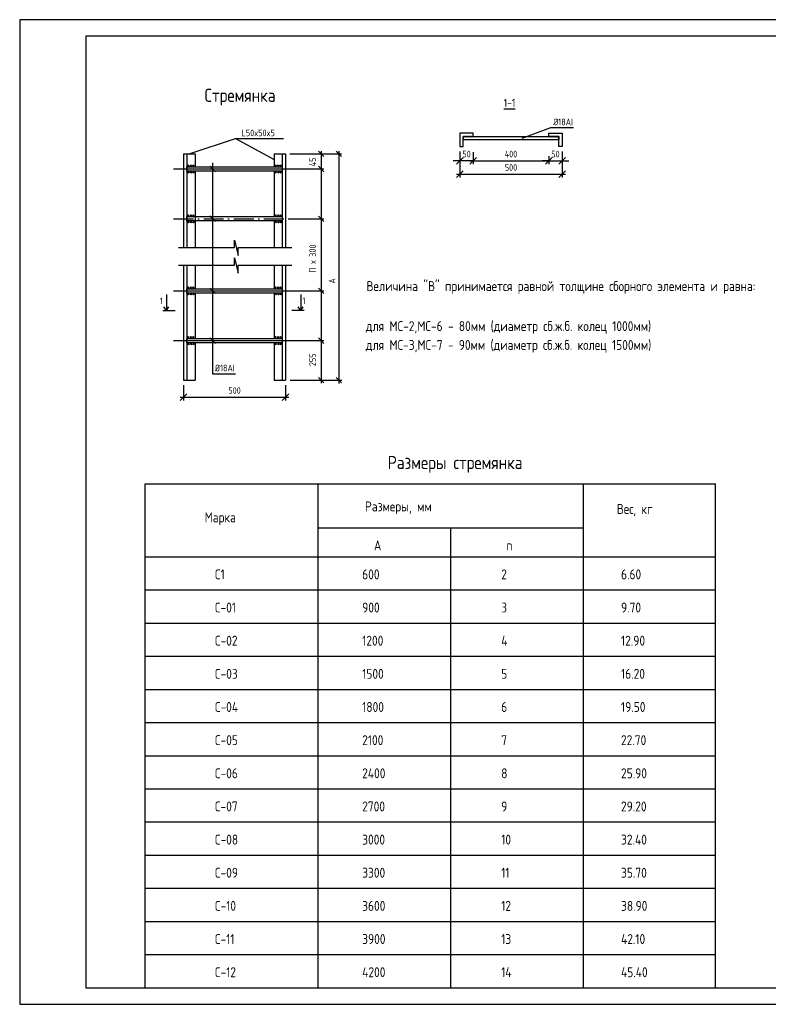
# Model space of a CAD drawing. Header units: metres. Extents: x 703769 to 722343, y 4313031 to 4317457.
# Tile 404 of 409: x 718645 to 718871, y 4313678 to 4313975. Entities that reach past the tile are written whole.
import ezdxf
from ezdxf.enums import TextEntityAlignment as Align

# ---------------------------------------------------------------- set-up
doc = ezdxf.new("R2010")
doc.units = ezdxf.units.M
doc.header["$LTSCALE"] = 0.5
doc.linetypes.add('ACAD_ISO10W100', pattern=[18, 12, -3, 0, -3])
for name, color, linetype in [('BUILDING', 250, 'Continuous'), ('DIMS', 3, 'Continuous'), ('РУССКИЙ', 2, 'Continuous')]:
    doc.layers.add(name, color=color, linetype=linetype)
doc.layers.add('красная линия', color=1, linetype='Continuous', lineweight=30)
doc.styles.add('ROMANS', font='ROMANS.SHX', dxfattribs={"width": 0.8})

# ---------------------------------------------------------------- blocks, each defined once
blk = doc.blocks.new('_Oblique')
at = {"color": 0, "linetype": 'ByBlock', "lineweight": -2}
blk.add_line((-0.5, -0.5), (0.5, 0.5), dxfattribs=at)

msp = doc.modelspace()

# ---------------------------------------------------------------- linework, layer by layer
at = {"color": 0}
for p, q in [((718778.958, 4313940.018), (718779.196, 4313939.864)), ((718779.196, 4313940.046), (718778.986, 4313939.836)), ((718779.248, 4313940.312), (718779.066, 4313940.088)), ((718779.094, 4313940.326), (718779.262, 4313940.06)), ((718779.556, 4313940.312), (718779.374, 4313940.088)), ((718779.402, 4313940.326), (718779.57, 4313940.06)), ((718779.85, 4313940.312), (718779.668, 4313940.088)), ((718779.696, 4313940.326), (718779.864, 4313940.06)), ((718780.158, 4313940.312), (718779.976, 4313940.088)), ((718780.004, 4313940.326), (718780.172, 4313940.06)), ((718780.438, 4313940.312), (718780.256, 4313940.088)), ((718780.284, 4313940.326), (718780.452, 4313940.06)), ((718780.746, 4313940.312), (718780.564, 4313940.088)), ((718780.592, 4313940.326), (718780.76, 4313940.06)), ((718781.04, 4313940.312), (718780.858, 4313940.088)), ((718780.886, 4313940.326), (718781.054, 4313940.06)), ((718781.348, 4313940.312), (718781.166, 4313940.088)), ((718781.194, 4313940.326), (718781.362, 4313940.06)), ((718781.641, 4313940.312), (718781.46, 4313940.088)), ((718781.488, 4313940.326), (718781.655, 4313940.06)), ((718781.949, 4313940.312), (718781.767, 4313940.088)), ((718781.795, 4313940.326), (718781.963, 4313940.06)), ((718805.174, 4313940.312), (718804.992, 4313940.088)), ((718805.02, 4313940.326), (718805.188, 4313940.06)), ((718805.482, 4313940.312), (718805.3, 4313940.088)), ((718805.328, 4313940.326), (718805.496, 4313940.06)), ((718805.776, 4313940.312), (718805.594, 4313940.088)), ((718805.622, 4313940.326), (718805.79, 4313940.06)), ((718806.084, 4313940.312), (718805.902, 4313940.088)), ((718805.93, 4313940.326), (718806.098, 4313940.06)), ((718806.364, 4313940.312), (718806.182, 4313940.088)), ((718806.21, 4313940.326), (718806.378, 4313940.06)), ((718806.672, 4313940.312), (718806.49, 4313940.088)), ((718806.518, 4313940.326), (718806.686, 4313940.06)), ((718806.966, 4313940.312), (718806.784, 4313940.088)), ((718806.812, 4313940.326), (718806.98, 4313940.06)), ((718807.274, 4313940.312), (718807.092, 4313940.088)), ((718807.12, 4313940.326), (718807.288, 4313940.06)), ((718807.568, 4313940.312), (718807.386, 4313940.088)), ((718807.414, 4313940.326), (718807.582, 4313940.06)), ((718807.876, 4313940.312), (718807.694, 4313940.088)), ((718807.722, 4313940.326), (718807.89, 4313940.06)), ((718807.792, 4313940.018), (718808.03, 4313939.864)), ((718808.03, 4313940.046), (718807.82, 4313939.836)), ((718778.958, 4313939.738), (718779.196, 4313939.584)), ((718778.958, 4313939.402), (718779.196, 4313939.248)), ((718779.196, 4313939.766), (718778.986, 4313939.556)), ((718779.196, 4313939.43), (718778.986, 4313939.221)), ((718807.792, 4313939.738), (718808.03, 4313939.584)), ((718807.792, 4313939.402), (718808.03, 4313939.248)), ((718808.03, 4313939.766), (718807.82, 4313939.556)), ((718808.03, 4313939.43), (718807.82, 4313939.221)), ((718694.663, 4313934.987), (718698.163, 4313934.987)), ((718694.663, 4313934.987), (718694.663, 4313906.754)), ((718695.663, 4313934.987), (718695.663, 4313906.754)), ((718698.163, 4313934.987), (718698.163, 4313931.066)), ((718722, 4313934.987), (718722, 4313931.066)), ((718722, 4313934.987), (718725.5, 4313934.987)), ((718724.5, 4313934.987), (718724.5, 4313906.754)), ((718725.5, 4313934.987), (718725.5, 4313906.754)), ((718696.401, 4313931.066), (718695.885, 4313931.623)), ((718695.977, 4313931.066), (718696.401, 4313931.641)), ((718697.155, 4313931.066), (718696.64, 4313931.623)), ((718696.732, 4313931.066), (718697.155, 4313931.641)), ((718697.929, 4313931.066), (718697.413, 4313931.623)), ((718697.505, 4313931.066), (718697.929, 4313931.641)), ((718722.658, 4313931.066), (718722.234, 4313931.641)), ((718722.234, 4313931.066), (718722.75, 4313931.623)), ((718723.431, 4313931.066), (718723.008, 4313931.641)), ((718723.008, 4313931.066), (718723.523, 4313931.623)), ((718724.186, 4313931.066), (718723.762, 4313931.641)), ((718723.762, 4313931.066), (718724.278, 4313931.623)), ((718691.669, 4313930.423), (718735.849, 4313930.423)), ((718696.401, 4313929.78), (718695.885, 4313929.223)), ((718695.977, 4313929.78), (718696.401, 4313929.205)), ((718697.155, 4313929.78), (718696.64, 4313929.223)), ((718696.732, 4313929.78), (718697.155, 4313929.205)), ((718697.929, 4313929.78), (718697.413, 4313929.223)), ((718697.505, 4313929.78), (718697.929, 4313929.205)), ((718698.163, 4313929.78), (718698.163, 4313906.754)), ((718722, 4313929.78), (718722, 4313916.066)), ((718722.234, 4313929.78), (718722.75, 4313929.223)), ((718722.658, 4313929.78), (718722.234, 4313929.205)), ((718723.431, 4313929.78), (718723.008, 4313929.205)), ((718723.008, 4313929.78), (718723.523, 4313929.223)), ((718723.762, 4313929.78), (718724.278, 4313929.223)), ((718724.186, 4313929.78), (718723.762, 4313929.205)), ((718727.214, 4313930.423), (718737.018, 4313930.423)), ((718696.401, 4313916.066), (718695.885, 4313916.623)), ((718695.977, 4313916.066), (718696.401, 4313916.641)), ((718697.155, 4313916.066), (718696.64, 4313916.623)), ((718696.732, 4313916.066), (718697.155, 4313916.641)), ((718697.929, 4313916.066), (718697.413, 4313916.623)), ((718697.505, 4313916.066), (718697.929, 4313916.641)), ((718722.658, 4313916.066), (718722.234, 4313916.641)), ((718722.234, 4313916.066), (718722.75, 4313916.623)), ((718723.431, 4313916.066), (718723.008, 4313916.641)), ((718723.008, 4313916.066), (718723.523, 4313916.623)), ((718724.186, 4313916.066), (718723.762, 4313916.641)), ((718723.762, 4313916.066), (718724.278, 4313916.623)), ((718696.401, 4313914.78), (718695.885, 4313914.223)), ((718695.977, 4313914.78), (718696.401, 4313914.205)), ((718697.155, 4313914.78), (718696.64, 4313914.223)), ((718696.732, 4313914.78), (718697.155, 4313914.205)), ((718697.929, 4313914.78), (718697.413, 4313914.223)), ((718697.505, 4313914.78), (718697.929, 4313914.205)), ((718722, 4313914.78), (718722, 4313906.754)), ((718722.234, 4313914.78), (718722.75, 4313914.223)), ((718722.658, 4313914.78), (718722.234, 4313914.205)), ((718723.431, 4313914.78), (718723.008, 4313914.205)), ((718723.008, 4313914.78), (718723.523, 4313914.223)), ((718723.762, 4313914.78), (718724.278, 4313914.223)), ((718724.186, 4313914.78), (718723.762, 4313914.205)), ((718694.663, 4313901.413), (718694.663, 4313866.722)), ((718695.663, 4313901.413), (718695.663, 4313866.722)), ((718698.163, 4313901.413), (718698.163, 4313894.29)), ((718722, 4313901.413), (718722, 4313894.29)), ((718724.5, 4313901.413), (718724.5, 4313866.722)), ((718725.5, 4313901.413), (718725.5, 4313866.722)), ((718689.518, 4313892.558), (718689.518, 4313889.371)), ((718691.669, 4313893.647), (718735.849, 4313893.647)), ((718696.401, 4313894.29), (718695.885, 4313894.847)), ((718696.401, 4313893.004), (718695.885, 4313892.447)), ((718695.977, 4313894.29), (718696.401, 4313894.865)), ((718695.977, 4313893.004), (718696.401, 4313892.429)), ((718697.155, 4313894.29), (718696.64, 4313894.847)), ((718697.155, 4313893.004), (718696.64, 4313892.447)), ((718696.732, 4313894.29), (718697.155, 4313894.865)), ((718696.732, 4313893.004), (718697.155, 4313892.429)), ((718697.929, 4313894.29), (718697.413, 4313894.847)), ((718697.929, 4313893.004), (718697.413, 4313892.447)), ((718697.505, 4313894.29), (718697.929, 4313894.865)), ((718697.505, 4313893.004), (718697.929, 4313892.429)), ((718698.163, 4313893.004), (718698.163, 4313879.29)), ((718722, 4313893.004), (718722, 4313879.29)), ((718722.658, 4313894.29), (718722.234, 4313894.865)), ((718722.234, 4313894.29), (718722.75, 4313894.847)), ((718722.234, 4313893.004), (718722.75, 4313892.447)), ((718722.658, 4313893.004), (718722.234, 4313892.429)), ((718723.431, 4313894.29), (718723.008, 4313894.865)), ((718723.008, 4313894.29), (718723.523, 4313894.847)), ((718723.431, 4313893.004), (718723.008, 4313892.429)), ((718723.008, 4313893.004), (718723.523, 4313892.447)), ((718724.186, 4313894.29), (718723.762, 4313894.865)), ((718723.762, 4313894.29), (718724.278, 4313894.847)), ((718723.762, 4313893.004), (718724.278, 4313892.447)), ((718724.186, 4313893.004), (718723.762, 4313892.429)), ((718689.518, 4313889.371), (718689.518, 4313887.778)), ((718688.448, 4313887.778), (718692.166, 4313887.778)), ((718689.518, 4313887.778), (718688.757, 4313888.854)), ((718689.518, 4313887.778), (718690.278, 4313888.854)), ((718731.135, 4313887.778), (718727.417, 4313887.778)), ((718730.065, 4313887.778), (718729.305, 4313888.854)), ((718691.669, 4313878.647), (718735.849, 4313878.647)), ((718696.401, 4313879.29), (718695.885, 4313879.847)), ((718696.401, 4313878.004), (718695.885, 4313877.447)), ((718695.977, 4313879.29), (718696.401, 4313879.865)), ((718695.977, 4313878.004), (718696.401, 4313877.429)), ((718697.155, 4313879.29), (718696.64, 4313879.847)), ((718697.155, 4313878.004), (718696.64, 4313877.447)), ((718696.732, 4313879.29), (718697.155, 4313879.865)), ((718696.732, 4313878.004), (718697.155, 4313877.429)), ((718697.929, 4313879.29), (718697.413, 4313879.847)), ((718697.929, 4313878.004), (718697.413, 4313877.447)), ((718697.505, 4313879.29), (718697.929, 4313879.865)), ((718697.505, 4313878.004), (718697.929, 4313877.429)), ((718698.163, 4313878.004), (718698.163, 4313866.722)), ((718722, 4313878.004), (718722, 4313866.722)), ((718722.658, 4313879.29), (718722.234, 4313879.865)), ((718722.234, 4313879.29), (718722.75, 4313879.847)), ((718722.234, 4313878.004), (718722.75, 4313877.447)), ((718722.658, 4313878.004), (718722.234, 4313877.429)), ((718723.431, 4313879.29), (718723.008, 4313879.865)), ((718723.008, 4313879.29), (718723.523, 4313879.847)), ((718723.431, 4313878.004), (718723.008, 4313877.429)), ((718723.008, 4313878.004), (718723.523, 4313877.447)), ((718694.663, 4313866.722), (718698.163, 4313866.722)), ((718722, 4313866.722), (718725.5, 4313866.722))]:
    msp.add_line(p, q, dxfattribs=at)
at = {"color": 0, "linetype": 'ACAD_ISO10W100'}
msp.add_line((718691.669, 4313915.423), (718735.849, 4313915.423), dxfattribs=at)
at = {"color": 7}
for p, q in [((718730.065, 4313892.558), (718730.065, 4313889.371)), ((718730.065, 4313889.371), (718730.065, 4313887.778)), ((718730.065, 4313887.778), (718730.825, 4313888.854))]:
    msp.add_line(p, q, dxfattribs=at)
at = {"color": 2}
for p, q in [((718724.186, 4313879.29), (718723.762, 4313879.865)), ((718723.762, 4313879.29), (718724.278, 4313879.847)), ((718723.762, 4313878.004), (718724.278, 4313877.447)), ((718724.186, 4313878.004), (718723.762, 4313877.429))]:
    msp.add_line(p, q, dxfattribs=at)
at = {"lineweight": 30}
for p, q in [((718683.071, 4313683.456), (718683.071, 4313835.477)), ((718683.071, 4313835.477), (718855.239, 4313835.477)), ((718735.239, 4313835.477), (718735.239, 4313683.456)), ((718815.239, 4313835.477), (718815.239, 4313683.456)), ((718855.239, 4313683.456), (718855.239, 4313835.477)), ((718735.239, 4313822.173), (718815.239, 4313822.173)), ((718775.239, 4313822.173), (718775.239, 4313683.456)), ((718683.071, 4313813.456), (718855.239, 4313813.456)), ((718683.071, 4313683.456), (718855.239, 4313683.456))]:
    msp.add_line(p, q, dxfattribs=at)
for p, q in [((718683.071, 4313803.456), (718855.239, 4313803.456)), ((718683.071, 4313793.456), (718855.239, 4313793.456)), ((718683.071, 4313783.456), (718855.239, 4313783.456)), ((718683.071, 4313773.456), (718855.239, 4313773.456)), ((718683.071, 4313763.456), (718855.239, 4313763.456)), ((718683.071, 4313753.456), (718855.239, 4313753.456)), ((718683.071, 4313743.456), (718855.239, 4313743.456)), ((718683.071, 4313733.456), (718855.239, 4313733.456)), ((718683.071, 4313723.456), (718855.239, 4313723.456)), ((718683.071, 4313713.456), (718855.239, 4313713.456)), ((718683.071, 4313703.456), (718855.239, 4313703.456)), ((718683.071, 4313693.456), (718855.239, 4313693.456))]:
    msp.add_line(p, q)
msp.add_lwpolyline([(718665.239, 4313683.456), (719060.239, 4313683.456), (719060.239, 4313970.456), (718665.239, 4313970.456)], close=True, dxfattribs=at)
at = {"color": 0}
for points in [[(718796.912, 4313939.741), (718805.546, 4313942.892), (718812.414, 4313942.892)], [(718782.099, 4313941.228), (718778.099, 4313941.228), (718778.099, 4313937.228), (718779.099, 4313937.228), (718779.099, 4313940.228), (718782.099, 4313940.228), (718782.099, 4313941.228)], [(718804.929, 4313941.228), (718808.929, 4313941.228), (718808.929, 4313937.228), (718807.929, 4313937.228), (718807.929, 4313940.228), (718804.929, 4313940.228), (718804.929, 4313941.228)], [(718696.413, 4313934.987), (718710.386, 4313939.595), (718724.874, 4313939.595)], [(718703.473, 4313932.3), (718703.473, 4313868.678), (718710.341, 4313868.678)], [(718693.153, 4313906.754), (718710.032, 4313906.754), (718710.032, 4313908.969), (718711.14, 4313904.317), (718711.14, 4313906.754), (718727.337, 4313906.754)], [(718693.153, 4313901.413), (718710.032, 4313901.413), (718710.032, 4313903.628), (718711.14, 4313898.977), (718711.14, 4313901.413), (718727.337, 4313901.413)]]:
    msp.add_lwpolyline(points, dxfattribs=at)
for points in [[(718779.099, 4313940.228), (718807.913, 4313940.228), (718807.913, 4313939.213), (718779.099, 4313939.213)], [(718695.663, 4313931.066), (718724.5, 4313931.066), (718724.5, 4313929.78), (718695.663, 4313929.78)], [(718695.663, 4313916.066), (718724.5, 4313916.066), (718724.5, 4313914.78), (718695.663, 4313914.78)], [(718695.663, 4313894.29), (718724.5, 4313894.29), (718724.5, 4313893.004), (718695.663, 4313893.004)], [(718695.663, 4313879.29), (718724.5, 4313879.29), (718724.5, 4313878.004), (718695.663, 4313878.004)]]:
    msp.add_lwpolyline(points, close=True, dxfattribs=at)
msp.add_lwpolyline([(718710.386, 4313939.595), (718722, 4313933.291)])
at = {"layer": 'BUILDING', "color": 3}
for p, q in [((718702.603, 4313931.281), (718703.473, 4313930.411)), ((718703.473, 4313930.411), (718704.293, 4313929.591)), ((718702.603, 4313916.293), (718703.473, 4313915.423)), ((718703.473, 4313915.423), (718704.293, 4313914.603)), ((718702.603, 4313894.517), (718703.473, 4313893.647)), ((718703.473, 4313893.647), (718704.293, 4313892.827)), ((718702.603, 4313879.517), (718703.473, 4313878.647)), ((718703.473, 4313878.647), (718704.293, 4313877.827))]:
    msp.add_line(p, q, dxfattribs=at)
at = {"layer": 'DIMS'}
for p, q in [((718726.758, 4313934.987), (718742.368, 4313934.987)), ((718726.807, 4313915.423), (718737.022, 4313915.423)), ((718726.403, 4313893.647), (718737.048, 4313893.647)), ((718726.395, 4313878.647), (718737.017, 4313878.647)), ((718726.857, 4313866.722), (718742.445, 4313866.722))]:
    msp.add_line(p, q, dxfattribs=at)
at = {"layer": 'DIMS', "color": 7}
for p, q in [((718735.387, 4313935.805), (718737.024, 4313934.17)), ((718736.205, 4313935.798), (718736.205, 4313865.848)), ((718740.767, 4313935.805), (718742.403, 4313934.17)), ((718741.585, 4313935.807), (718741.585, 4313865.727)), ((718778.099, 4313935.728), (718778.099, 4313931.923)), ((718778.099, 4313934.228), (718778.099, 4313927.881)), ((718782.099, 4313935.53), (718782.099, 4313931.923)), ((718782.099, 4313935.006), (718782.099, 4313931.923)), ((718804.929, 4313934.272), (718804.929, 4313931.923)), ((718808.929, 4313935.728), (718808.929, 4313931.923)), ((718808.929, 4313934.228), (718808.929, 4313927.881)), ((718735.387, 4313931.241), (718737.024, 4313929.605)), ((718778.099, 4313932.923), (718776.099, 4313932.923)), ((718782.099, 4313932.923), (718778.099, 4313932.923)), ((718781.099, 4313932.923), (718805.929, 4313932.923)), ((718782.099, 4313932.923), (718784.099, 4313932.923)), ((718804.929, 4313932.923), (718802.929, 4313932.923)), ((718804.929, 4313933.669), (718804.929, 4313931.923)), ((718804.929, 4313932.923), (718808.929, 4313932.923)), ((718808.929, 4313932.923), (718810.929, 4313932.923)), ((718777.099, 4313928.881), (718809.929, 4313928.881)), ((718735.387, 4313916.241), (718737.024, 4313914.605)), ((718735.387, 4313894.465), (718737.024, 4313892.829)), ((718735.387, 4313879.465), (718737.024, 4313877.829)), ((718735.387, 4313867.54), (718737.024, 4313865.905)), ((718740.767, 4313867.54), (718742.403, 4313865.905)), ((718694.663, 4313865.222), (718694.663, 4313860.617)), ((718725.5, 4313865.222), (718725.5, 4313860.617)), ((718693.663, 4313861.617), (718726.5, 4313861.617))]:
    msp.add_line(p, q, dxfattribs=at)
at = {"layer": 'красная линия', "color": 0, "lineweight": 25}
msp.add_lwpolyline([(718645.239, 4313678.456), (719065.239, 4313678.456), (719065.239, 4313975.456), (718645.239, 4313975.456)], close=True, dxfattribs=at)

# ---------------------------------------------------------------- block references
at = {"layer": 'DIMS', "color": 7, "xscale": 2, "yscale": 2, "zscale": 2}
for p in [(718778.099, 4313932.923), (718804.929, 4313932.923), (718804.929, 4313932.923), (718808.929, 4313928.881), (718725.5, 4313861.617)]:
    msp.add_blockref('_Oblique', p, dxfattribs=at)
at = {"layer": 'DIMS', "color": 7, "xscale": 2, "yscale": 2, "zscale": 2, "rotation": 180}
for p in [(718782.099, 4313932.923), (718782.099, 4313932.923), (718808.929, 4313932.923), (718778.099, 4313928.881), (718694.663, 4313861.617)]:
    msp.add_blockref('_Oblique', p, dxfattribs=at)

# ---------------------------------------------------------------- texts
at = {"style": 'ROMANS', "width": 0.8}
for s, height, p in [('Стремянка', 4, (718701.026, 4313950.656)), (' L50x50x5', 2, (718711.088, 4313940.31)), ('%%c18AI', 2, (718704.174, 4313869.393)), ('Размеры стремянка', 4, (718756.309, 4313839.879)), ('Размеры, мм', 3, (718749.441, 4313827.122)), ('Вес, кг', 3, (718825.445, 4313826.37)), ('Марка ', 3, (718701.043, 4313823.848)), ('А', 3, (718752.139, 4313815.379)), ('n', 3, (718792.161, 4313815.379)), ('С1', 3, (718704.178, 4313806.637)), ('600', 3, (718748.603, 4313806.637)), ('2', 3, (718790.554, 4313806.637)), ('6.60', 3, (718826.718, 4313806.637)), ('С-01', 3, (718704.178, 4313796.637)), ('900', 3, (718748.603, 4313796.637)), ('3', 3, (718790.554, 4313796.637)), ('9.70', 3, (718826.718, 4313796.637)), ('С-02', 3, (718704.178, 4313786.637)), ('1200', 3, (718748.603, 4313786.637)), ('4', 3, (718790.554, 4313786.637)), ('12.90', 3, (718826.718, 4313786.637)), ('С-03', 3, (718704.178, 4313776.637)), ('1500', 3, (718748.603, 4313776.637)), ('5', 3, (718790.554, 4313776.637)), ('16.20', 3, (718826.718, 4313776.637)), ('С-04', 3, (718704.178, 4313766.637)), ('1800', 3, (718748.603, 4313766.637)), ('6', 3, (718790.554, 4313766.637)), ('19.50', 3, (718826.718, 4313766.637)), ('С-05', 3, (718704.178, 4313756.637)), ('2100', 3, (718748.603, 4313756.637)), ('7', 3, (718790.554, 4313756.637)), ('22.70', 3, (718826.718, 4313756.637)), ('С-06', 3, (718704.178, 4313746.637)), ('2400', 3, (718748.603, 4313746.637)), ('8', 3, (718790.554, 4313746.637)), ('25.90', 3, (718826.718, 4313746.637)), ('С-07', 3, (718704.178, 4313736.637)), ('2700', 3, (718748.603, 4313736.637)), ('9', 3, (718790.554, 4313736.637)), ('29.20', 3, (718826.718, 4313736.637)), ('С-08', 3, (718704.178, 4313726.637)), ('3000', 3, (718748.603, 4313726.637)), ('10', 3, (718790.554, 4313726.637)), ('32.40', 3, (718826.718, 4313726.637)), ('С-09', 3, (718704.178, 4313716.637)), ('3300', 3, (718748.603, 4313716.637)), ('11', 3, (718790.554, 4313716.637)), ('35.70', 3, (718826.718, 4313716.637)), ('С-10', 3, (718704.178, 4313706.637)), ('3600', 3, (718748.603, 4313706.637)), ('12', 3, (718790.554, 4313706.637)), ('38.90', 3, (718826.718, 4313706.637)), ('С-11', 3, (718704.178, 4313696.637)), ('3900', 3, (718748.603, 4313696.637)), ('13', 3, (718790.554, 4313696.637)), ('42.10', 3, (718826.718, 4313696.637)), ('С-12', 3, (718704.178, 4313686.637)), ('4200', 3, (718748.603, 4313686.637)), ('14', 3, (718790.554, 4313686.637)), ('45.40', 3, (718826.718, 4313686.637))]:
    msp.add_text(s, height=height, dxfattribs=at).set_placement(p)
msp.add_text('%%U1-1', height=2.5, dxfattribs=at).set_placement((718794.811, 4313951.617), align=Align.TOP_RIGHT)
at = {"color": 0, "style": 'ROMANS', "width": 0.8}
msp.add_text('%%c18AI', height=2, dxfattribs=at).set_placement((718806.247, 4313943.607))
at = {"color": 7, "style": 'ROMANS', "width": 0.8}
for s, p in [('45', (718734.64, 4313931.237)), ('П х 300', (718734.64, 4313899.129)), ('А', (718740.515, 4313895.853)), ('255', (718734.64, 4313870.973))]:
    msp.add_text(s, height=2, rotation=90, dxfattribs=at).set_placement(p)
at = {"color": 0, "style": 'ROMANS', "width": 0.8}
msp.add_text('1', height=2, dxfattribs=at).set_placement((718688.455, 4313891.653), align=Align.TOP_RIGHT)
at = {"color": 7, "style": 'ROMANS', "width": 0.8}
msp.add_text('1', height=2, dxfattribs=at).set_placement((718731.471, 4313891.653), align=Align.TOP_RIGHT)
at = {"layer": 'DIMS', "color": 7, "char_height": 2, "attachment_point": 5, "style": 'ROMANS'}
for s, insert in [('\\A1;50', (718780.099, 4313934.923)), ('\\A1;400', (718793.514, 4313934.923)), ('\\A1;50', (718806.929, 4313934.923)), ('\\A1;500', (718793.514, 4313930.881)), ('\\A1;500', (718710.082, 4313863.617))]:
    msp.add_mtext(s, dxfattribs=dict(at, insert=insert))
at = {"layer": 'РУССКИЙ', "color": 7, "style": 'ROMANS', "width": 0.8}
for s, p in [('Величина "В" принимается равной толщине сборного элемента и равна:', (718749.903, 4313893.589)), ('для МС-2,МС-6 - 80мм (диаметр сб.ж.б. колец 1000мм)', (718749.7, 4313881.525)), ('для МС-3,МС-7 - 90мм (диаметр сб.ж.б. колец 1500мм)', (718749.7, 4313875.844))]:
    msp.add_text(s, height=3, dxfattribs=at).set_placement(p)

doc.saveas('drawing.dxf')
